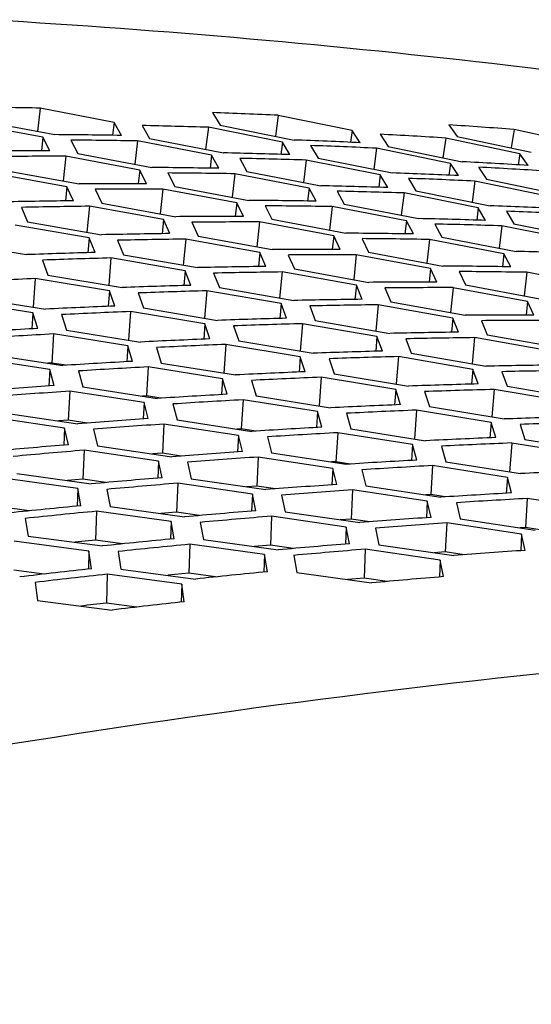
# Model space of a CAD drawing. Header units: millimetres. Extents: x 0 to 420, y 0 to 297.
# Tile 464 of 502: x 353.8 to 355.53, y 249.34 to 252.66. Entities that reach past the tile are written whole.
import ezdxf

# ---------------------------------------------------------------- set-up
doc = ezdxf.new("R2010")
doc.units = ezdxf.units.MM
doc.header["$LTSCALE"] = 23.1
doc.layers.get('0').update_dxf_attribs({"linetype": 'CONTINUOUS'})

msp = doc.modelspace()

# ---------------------------------------------------------------- linework, layer by layer
at = {"color": 7, "linetype": 'CONTINUOUS'}
for p, q in [((353.8666, 252.3662), (353.8575, 252.2873)), ((354.6708, 252.3416), (354.6611, 252.271)), ((354.116, 252.3179), (354.1108, 252.2741)), ((354.4349, 252.3013), (354.4254, 252.2264)), ((353.875, 252.2676), (353.87, 252.2217)), ((354.9207, 252.2901), (354.9151, 252.2505)), ((355.2374, 252.265), (355.2274, 252.1984)), ((355.468, 252.2938), (355.458, 252.2314)), ((354.1956, 252.2552), (354.1864, 252.1761)), ((354.6848, 252.2514), (354.6793, 252.2097)), ((355.0032, 252.2305), (354.9934, 252.1597)), ((353.9529, 252.2032), (353.9441, 252.12)), ((354.4454, 252.2069), (354.4402, 252.1631)), ((355.4876, 252.2118), (355.4819, 252.1744)), ((354.7656, 252.1903), (354.7561, 252.1152)), ((355.2535, 252.179), (355.2479, 252.1394)), ((354.2027, 252.1566), (354.1978, 252.1108)), ((354.5246, 252.1442), (354.5153, 252.0649)), ((355.0159, 252.1403), (355.0105, 252.0987)), ((353.9567, 252.1004), (353.9521, 252.0526)), ((355.3356, 252.1194), (355.3258, 252.0485)), ((354.2802, 252.0922), (354.2714, 252.0088)), ((354.7749, 252.0959), (354.7697, 252.0521)), ((355.0963, 252.0792), (355.0867, 252.004)), ((354.0325, 252.0344), (354.0242, 251.9467)), ((354.5305, 252.0456), (354.5255, 251.9998)), ((354.8535, 252.0332), (354.8443, 251.9538)), ((355.3471, 252.0293), (355.3416, 251.9876)), ((354.2827, 251.9894), (354.2781, 251.9416)), ((354.6074, 251.9813), (354.5986, 251.8976)), ((355.1043, 251.9849), (355.0991, 251.9411)), ((355.4269, 251.9682), (355.4173, 251.8928)), ((354.8582, 251.9346), (354.8532, 251.8888)), ((354.0318, 251.9273), (354.0274, 251.8775)), ((354.358, 251.9234), (354.3497, 251.8356)), ((355.1825, 251.9222), (355.1732, 251.8426)), ((354.6088, 251.8784), (354.6041, 251.8306)), ((354.9347, 251.8703), (354.9258, 251.7865)), ((355.4338, 251.8739), (355.4285, 251.8301)), ((354.1054, 251.8596), (354.0977, 251.7675)), ((354.3561, 251.8163), (354.3517, 251.7665)), ((354.6836, 251.8124), (354.6752, 251.7244)), ((355.1859, 251.8236), (355.181, 251.7778)), ((355.5115, 251.8112), (355.5022, 251.7314)), ((353.8496, 251.7899), (353.8426, 251.6935)), ((354.9348, 251.7674), (354.9301, 251.7196)), ((354.1002, 251.7481), (354.0962, 251.6964)), ((354.4292, 251.7486), (354.4215, 251.6563)), ((355.2619, 251.7593), (355.2531, 251.6753)), ((354.6804, 251.7053), (354.676, 251.6555)), ((355.0091, 251.7014), (355.0008, 251.6132)), ((355.5137, 251.7127), (355.5087, 251.6668)), ((353.8412, 251.674), (353.8377, 251.6203)), ((354.1717, 251.6788), (354.1647, 251.5822)), ((354.4227, 251.6371), (354.4188, 251.5853)), ((354.753, 251.6376), (354.7453, 251.5451)), ((355.2608, 251.6565), (355.2561, 251.6086)), ((353.911, 251.6029), (353.905, 251.5047)), ((354.4938, 251.5677), (354.4867, 251.471)), ((355.0046, 251.5943), (355.0003, 251.5444)), ((355.3346, 251.5905), (355.3263, 251.502)), ((354.162, 251.5628), (354.1585, 251.5092)), ((353.905, 251.5047), (353.8925, 251.504)), ((353.9535, 251.497), (353.905, 251.5047)), ((354.7453, 251.526), (354.7414, 251.4743)), ((355.0768, 251.5266), (355.0691, 251.4339)), ((353.8982, 251.4825), (353.8952, 251.427)), ((354.2314, 251.4917), (354.2253, 251.3936)), ((355.3289, 251.4832), (355.3246, 251.4334)), ((354.4828, 251.4517), (354.4793, 251.398)), ((354.8159, 251.4566), (354.8088, 251.3597)), ((353.966, 251.4097), (353.961, 251.3116)), ((355.0679, 251.415), (355.0639, 251.3632)), ((355.4007, 251.4155), (355.3929, 251.3226)), ((354.2253, 251.3936), (354.2118, 251.3928)), ((354.2173, 251.3713), (354.2143, 251.3157)), ((354.2739, 251.3859), (354.2253, 251.3936)), ((354.5517, 251.3806), (354.5457, 251.2824)), ((354.8037, 251.3406), (354.8002, 251.2869)), ((355.1379, 251.3455), (355.1309, 251.2484)), ((353.961, 251.3116), (353.928, 251.3093)), ((354.0244, 251.3019), (353.961, 251.3116)), ((355.3904, 251.3039), (355.3865, 251.2521)), ((353.9487, 251.2847), (353.9462, 251.2273)), ((354.2846, 251.2984), (354.2796, 251.2003)), ((354.5457, 251.2824), (354.531, 251.2816)), ((354.5943, 251.2747), (354.5457, 251.2824)), ((354.8721, 251.2694), (354.866, 251.1712)), ((354.5364, 251.26), (354.5334, 251.2045)), ((355.46, 251.2344), (355.4529, 251.1362)), ((354.0144, 251.21), (354.0105, 251.112)), ((354.2796, 251.2003), (354.2455, 251.1979)), ((354.3431, 251.1906), (354.2796, 251.2003)), ((355.1245, 251.2294), (355.121, 251.1757)), ((354.266, 251.1733), (354.2636, 251.116)), ((354.6032, 251.1871), (354.5982, 251.089)), ((354.866, 251.1712), (354.8503, 251.1704)), ((354.9147, 251.1635), (354.866, 251.1712)), ((354.8554, 251.1488), (354.8525, 251.0932)), ((355.1924, 251.1582), (355.1864, 251.0601)), ((354.0105, 251.112), (353.9584, 251.1077)), ((354.0878, 251.1008), (354.0105, 251.112)), ((355.4453, 251.1183), (355.4418, 251.0646)), ((353.9928, 251.0804), (353.9909, 251.0213)), ((354.3313, 251.0986), (354.3274, 251.0006)), ((354.5982, 251.089), (354.563, 251.0866)), ((354.6618, 251.0794), (354.5982, 251.089)), ((354.9218, 251.0758), (354.9168, 250.9777)), ((354.5834, 251.062), (354.5809, 251.0046)), ((355.1864, 251.0601), (355.1696, 251.0591)), ((355.1745, 251.0375), (355.1715, 250.982)), ((355.2351, 251.0524), (355.1864, 251.0601)), ((355.5128, 251.0471), (355.5067, 250.9489)), ((353.8285, 251.0051), (353.7385, 251.0176)), ((354.0564, 251.0039), (354.0536, 250.906)), ((354.3274, 251.0006), (354.2741, 250.9962)), ((354.3274, 251.0006), (354.2741, 250.9962)), ((354.4048, 250.9894), (354.3274, 251.0006)), ((354.3084, 250.9689), (354.3065, 250.9098)), ((354.6481, 250.9872), (354.6442, 250.8892)), ((354.9168, 250.9777), (354.8805, 250.9752)), ((354.9805, 250.9681), (354.9168, 250.9777)), ((354.9007, 250.9506), (354.8983, 250.8932)), ((355.2404, 250.9646), (355.2354, 250.8665)), ((355.5067, 250.9489), (355.4889, 250.9479)), ((355.5556, 250.9412), (355.5067, 250.9489)), ((354.0536, 250.906), (353.9835, 250.8992)), ((354.1438, 250.8935), (354.0536, 250.906)), ((355.4936, 250.9263), (355.4906, 250.8708)), ((354.0305, 250.8696), (354.0292, 250.8087)), ((354.3715, 250.8924), (354.3687, 250.7945)), ((354.6442, 250.8892), (354.5898, 250.8846)), ((354.6442, 250.8892), (354.5898, 250.8847)), ((354.7218, 250.878), (354.6442, 250.8892)), ((354.965, 250.8758), (354.9611, 250.7778)), ((354.624, 250.8574), (354.6221, 250.7982)), ((355.2354, 250.8665), (355.198, 250.8639)), ((355.2181, 250.8392), (355.2156, 250.7819)), ((355.2992, 250.8568), (355.2354, 250.8665)), ((353.879, 250.7917), (353.777, 250.8052)), ((354.0921, 250.7913), (354.0904, 250.6935)), ((354.3687, 250.7945), (354.2974, 250.7875)), ((354.4591, 250.782), (354.3687, 250.7945)), ((354.9611, 250.7778), (354.9056, 250.7731)), ((354.9611, 250.7778), (354.9056, 250.7732)), ((355.0388, 250.7666), (354.9611, 250.7778)), ((354.3444, 250.7579), (354.3431, 250.697)), ((354.1926, 250.68), (354.0904, 250.6935))]:
    msp.add_line(p, q, dxfattribs=at)
at = {"color": 3, "linetype": 'CONTINUOUS'}
for p, q in [((354.116, 252.3179), (353.8666, 252.3662)), ((354.4481, 252.3508), (354.4745, 252.3084)), ((354.9207, 252.2901), (354.6708, 252.3416)), ((353.875, 252.2676), (353.6257, 252.3142)), ((353.6661, 252.3233), (353.9154, 252.2764)), ((354.1408, 252.2737), (354.116, 252.3179)), ((354.2108, 252.3072), (354.2357, 252.2633)), ((354.6848, 252.2514), (354.4349, 252.3013)), ((354.4745, 252.3084), (354.7243, 252.2582)), ((355.2473, 252.3094), (355.276, 252.2702)), ((353.8984, 252.2217), (353.875, 252.2676)), ((354.9478, 252.2491), (354.9207, 252.2901)), ((355.0152, 252.2775), (355.0425, 252.2367)), ((355.4876, 252.2118), (355.2374, 252.265)), ((355.276, 252.2702), (355.5263, 252.2167)), ((355.7182, 252.2389), (355.468, 252.2938)), ((353.9701, 252.2579), (353.9936, 252.2123)), ((354.4454, 252.2069), (354.1956, 252.2552)), ((354.2357, 252.2633), (354.4856, 252.2147)), ((354.7105, 252.2088), (354.6848, 252.2514)), ((354.7796, 252.2397), (354.8054, 252.1974)), ((355.2535, 252.179), (355.0032, 252.2305)), ((355.0425, 252.2367), (355.2928, 252.1848)), ((354.2027, 252.1566), (353.9529, 252.2032)), ((353.9936, 252.2123), (354.2434, 252.1654)), ((354.4697, 252.1627), (354.4454, 252.2069)), ((354.8054, 252.1974), (355.0558, 252.1472)), ((355.5157, 252.1724), (355.4876, 252.2118)), ((354.5405, 252.1962), (354.565, 252.1523)), ((355.0159, 252.1403), (354.7656, 252.1903)), ((355.2802, 252.138), (355.2535, 252.179)), ((355.3483, 252.1663), (355.3751, 252.1256)), ((353.9567, 252.1004), (353.707, 252.1454)), ((353.7482, 252.1554), (353.998, 252.1102)), ((354.2256, 252.1107), (354.2027, 252.1566)), ((354.2981, 252.1469), (354.3211, 252.1013)), ((354.7749, 252.0959), (354.5246, 252.1442)), ((354.565, 252.1523), (354.8153, 252.1037)), ((355.0412, 252.0977), (355.0159, 252.1403)), ((353.9782, 252.0529), (353.9567, 252.1004)), ((354.3211, 252.1013), (354.5714, 252.0544)), ((355.111, 252.1287), (355.1364, 252.0863)), ((355.5863, 252.0679), (355.3356, 252.1194)), ((355.3751, 252.1256), (355.6259, 252.0737)), ((354.0523, 252.0917), (354.074, 252.0445)), ((354.5305, 252.0456), (354.2802, 252.0922)), ((354.7987, 252.0517), (354.7749, 252.0959)), ((354.8702, 252.0852), (354.8942, 252.0413)), ((355.3471, 252.0293), (355.0963, 252.0792)), ((355.1364, 252.0863), (355.3872, 252.0361)), ((354.2827, 251.9894), (354.0325, 252.0344)), ((354.074, 252.0445), (354.3243, 251.9992)), ((354.5529, 251.9998), (354.5305, 252.0456)), ((354.6261, 252.0359), (354.6487, 251.9903)), ((355.1043, 251.9849), (354.8535, 252.0332)), ((354.8942, 252.0413), (355.145, 251.9927)), ((353.8033, 252.0306), (353.8236, 251.9817)), ((355.3718, 251.9867), (355.3471, 252.0293)), ((355.4424, 252.0176), (355.4673, 251.9753)), ((354.0318, 251.9273), (353.7816, 251.9707)), ((353.8236, 251.9817), (354.0738, 251.9381)), ((354.3038, 251.9419), (354.2827, 251.9894)), ((354.3786, 251.9807), (354.3998, 251.9335)), ((354.8582, 251.9346), (354.6074, 251.9813)), ((354.6487, 251.9903), (354.8994, 251.9434)), ((355.1277, 251.9407), (355.1043, 251.9849)), ((355.2, 251.9742), (355.2235, 251.9303)), ((355.6782, 251.9182), (355.4269, 251.9682)), ((355.4673, 251.9753), (355.7186, 251.9251)), ((354.3998, 251.9335), (354.6506, 251.8882)), ((354.8801, 251.8888), (354.8582, 251.9346)), ((353.5701, 251.913), (353.8202, 251.871)), ((354.0514, 251.8781), (354.0318, 251.9273)), ((354.1279, 251.9196), (354.1477, 251.8707)), ((354.6088, 251.8784), (354.358, 251.9234)), ((354.9541, 251.9249), (354.9762, 251.8793)), ((355.4338, 251.8739), (355.1825, 251.9222)), ((355.2235, 251.9303), (355.4747, 251.8817)), ((354.1477, 251.8707), (354.3984, 251.8271)), ((354.6293, 251.8309), (354.6088, 251.8784)), ((354.7049, 251.8697), (354.7257, 251.8225)), ((355.1859, 251.8236), (354.9347, 251.8703)), ((354.9762, 251.8793), (355.2275, 251.8324)), ((355.4566, 251.8297), (355.4338, 251.8739)), ((353.874, 251.8525), (353.8925, 251.8019)), ((354.3561, 251.8163), (354.1054, 251.8596)), ((353.8925, 251.8019), (354.143, 251.7599)), ((354.3752, 251.7671), (354.3561, 251.8163)), ((354.4525, 251.8086), (354.4718, 251.7597)), ((354.9348, 251.7674), (354.6836, 251.8124)), ((354.7257, 251.8225), (354.9769, 251.7772)), ((355.2074, 251.7778), (355.1859, 251.8236)), ((355.2821, 251.8139), (355.3038, 251.7684)), ((355.7632, 251.7629), (355.5115, 251.8112)), ((354.1002, 251.7481), (353.8496, 251.7899)), ((354.9549, 251.7199), (354.9348, 251.7674)), ((355.3038, 251.7684), (355.5555, 251.7215)), ((354.118, 251.6973), (354.1002, 251.7481)), ((354.1969, 251.7414), (354.2148, 251.6908)), ((354.6804, 251.7053), (354.4292, 251.7486)), ((354.4718, 251.7597), (354.723, 251.716)), ((355.0312, 251.7587), (355.0515, 251.7115)), ((355.5137, 251.7127), (355.2619, 251.7593)), ((353.8412, 251.674), (353.5907, 251.7141)), ((353.6341, 251.7271), (353.8845, 251.6868)), ((354.6991, 251.6561), (354.6804, 251.7053)), ((355.2608, 251.6565), (355.0091, 251.7014)), ((355.0515, 251.7115), (355.3032, 251.6662)), ((355.5347, 251.6668), (355.5137, 251.7127)), ((353.8576, 251.6214), (353.8412, 251.674)), ((353.9381, 251.6682), (353.9547, 251.616)), ((354.4227, 251.6371), (354.1717, 251.6788)), ((354.2148, 251.6908), (354.4659, 251.6489)), ((354.7771, 251.6975), (354.7959, 251.6486)), ((354.4401, 251.5862), (354.4227, 251.6371)), ((355.0046, 251.5943), (354.753, 251.6376)), ((354.7959, 251.6486), (355.0476, 251.605)), ((355.2804, 251.609), (355.2608, 251.6565)), ((355.3575, 251.6478), (355.3773, 251.6005)), ((354.162, 251.5628), (353.911, 251.6029)), ((353.9547, 251.616), (354.2057, 251.5756)), ((354.5197, 251.6304), (354.5372, 251.5798)), ((355.3773, 251.6005), (355.6295, 251.5553)), ((354.7453, 251.526), (354.4938, 251.5677)), ((354.5372, 251.5798), (354.7887, 251.5378)), ((355.0229, 251.5451), (355.0046, 251.5943)), ((355.1017, 251.5865), (355.12, 251.5376)), ((355.5868, 251.5455), (355.3346, 251.5905)), ((353.6915, 251.535), (353.9424, 251.4963)), ((354.178, 251.5103), (354.162, 251.5628)), ((354.2592, 251.5571), (354.2753, 251.5048)), ((355.12, 251.5376), (355.3721, 251.494)), ((353.8982, 251.4825), (353.6473, 251.5209)), ((354.2753, 251.5048), (354.5268, 251.4645)), ((354.7622, 251.4751), (354.7453, 251.526)), ((354.8426, 251.5193), (354.8596, 251.4687)), ((355.3289, 251.4832), (355.0768, 251.5266)), ((353.9129, 251.4282), (353.8982, 251.4825)), ((353.9956, 251.4778), (354.0104, 251.4238)), ((354.4828, 251.4517), (354.2314, 251.4917)), ((354.8596, 251.4687), (355.1116, 251.4268)), ((355.3467, 251.434), (355.3289, 251.4832)), ((355.4262, 251.4755), (355.4441, 251.4266)), ((354.4983, 251.3991), (354.4828, 251.4517)), ((354.5803, 251.446), (354.596, 251.3937)), ((355.0679, 251.415), (354.8159, 251.4566)), ((354.2173, 251.3713), (353.966, 251.4097)), ((354.0104, 251.4238), (354.2617, 251.3851)), ((355.0843, 251.364), (355.0679, 251.415)), ((355.1654, 251.4082), (355.1819, 251.3576)), ((355.6532, 251.3722), (355.4007, 251.4155)), ((355.4441, 251.4266), (355.6967, 251.383)), ((354.2315, 251.3169), (354.2173, 251.3713)), ((354.315, 251.3666), (354.3293, 251.3125)), ((354.8037, 251.3406), (354.5517, 251.3806)), ((354.596, 251.3937), (354.8479, 251.3534)), ((353.7425, 251.3366), (353.9937, 251.2996)), ((354.8187, 251.2879), (354.8037, 251.3406)), ((354.9014, 251.3349), (354.9166, 251.2825)), ((355.3904, 251.3039), (355.1379, 251.3455)), ((355.1819, 251.3576), (355.4345, 251.3157)), ((353.9487, 251.2847), (353.6975, 251.3214)), ((354.3293, 251.3125), (354.5811, 251.2739)), ((355.4063, 251.253), (355.3904, 251.3039)), ((353.9616, 251.2286), (353.9487, 251.2847)), ((354.0466, 251.281), (354.0596, 251.2252)), ((354.5364, 251.26), (354.2846, 251.2984)), ((355.1245, 251.2294), (354.8721, 251.2694)), ((354.9166, 251.2825), (355.169, 251.2423)), ((355.4883, 251.2972), (355.5043, 251.2466)), ((354.5501, 251.2057), (354.5364, 251.26)), ((354.6343, 251.2553), (354.6482, 251.2013)), ((355.713, 251.1928), (355.46, 251.2344)), ((355.5043, 251.2466), (355.7573, 251.2047)), ((354.266, 251.1733), (354.0144, 251.21)), ((354.0596, 251.2252), (354.3113, 251.1882)), ((354.6482, 251.2013), (354.9005, 251.1627)), ((355.139, 251.1768), (355.1245, 251.2294)), ((355.2225, 251.2237), (355.2372, 251.1714)), ((354.2785, 251.1172), (354.266, 251.1733)), ((354.3642, 251.1697), (354.3768, 251.1138)), ((354.8554, 251.1488), (354.6032, 251.1871)), ((355.2372, 251.1714), (355.4901, 251.1311)), ((354.8687, 251.0944), (354.8554, 251.1488)), ((354.9537, 251.1441), (354.9671, 251.09)), ((355.4453, 251.1183), (355.1924, 251.1582)), ((353.9928, 251.0804), (353.7413, 251.1155)), ((353.787, 251.1317), (354.0385, 251.0963)), ((354.3768, 251.1138), (354.6289, 251.0769)), ((355.4594, 251.0656), (355.4453, 251.1183)), ((354.0039, 251.0225), (353.9928, 251.0804)), ((354.0912, 251.0778), (354.1024, 251.0202)), ((354.5834, 251.062), (354.3313, 251.0986)), ((355.1745, 251.0375), (354.9218, 251.0758)), ((354.9671, 251.09), (355.2199, 251.0514)), ((354.5953, 251.0058), (354.5834, 251.062)), ((354.6819, 251.0583), (354.6939, 251.0024)), ((355.1873, 250.9831), (355.1745, 251.0375)), ((355.2731, 251.0329), (355.286, 250.9787)), ((355.7661, 251.0071), (355.5128, 251.0471)), ((354.3084, 250.9689), (354.0564, 251.0039)), ((354.1024, 251.0202), (354.3544, 250.9849)), ((354.6939, 251.0024), (354.9466, 250.9655)), ((353.8152, 250.9797), (353.8252, 250.9203)), ((354.319, 250.911), (354.3084, 250.9689)), ((354.9007, 250.9506), (354.6481, 250.9872)), ((355.286, 250.9787), (355.5393, 250.9402)), ((354.4071, 250.9663), (354.4178, 250.9086)), ((354.9122, 250.8944), (354.9007, 250.9506)), ((354.9995, 250.947), (355.0111, 250.891)), ((355.4936, 250.9263), (355.2404, 250.9646)), ((354.0305, 250.8696), (353.7787, 250.903)), ((353.8252, 250.9203), (354.077, 250.8866)), ((354.4178, 250.9086), (354.6703, 250.8734)), ((355.5059, 250.8718), (355.4936, 250.9263)), ((354.0399, 250.8099), (354.0305, 250.8696)), ((354.1294, 250.868), (354.1389, 250.8086)), ((354.624, 250.8574), (354.3715, 250.8924)), ((355.2181, 250.8392), (354.965, 250.8758)), ((355.0111, 250.891), (355.2642, 250.8542)), ((354.6341, 250.7994), (354.624, 250.8574)), ((354.723, 250.8548), (354.7332, 250.7971)), ((355.229, 250.783), (355.2181, 250.8392)), ((354.1389, 250.8086), (354.3912, 250.7749)), ((354.3444, 250.7579), (354.0921, 250.7913)), ((354.7332, 250.7971), (354.9862, 250.7619)), ((353.8489, 250.7634), (353.8571, 250.7022)), ((354.3532, 250.6981), (354.3444, 250.7579)), ((353.8571, 250.7022), (354.1092, 250.6702))]:
    msp.add_line(p, q, dxfattribs=at)
for centre, radius, start, end in [((353.4216, 224.4305), 27.9392, 89.08737, 89.54795), ((353.4382, 225.0594), 27.3101, 87.41308, 87.8807), ((353.5912, 224.6338), 27.6803, 88.2534, 88.7175), ((353.472, 225.6653), 26.7032, 85.71339, 86.18807), ((353.6942, 224.2395), 28.0377, 89.08737, 89.54795), ((353.6166, 225.2528), 27.0608, 86.56641, 87.03756), ((353.7487, 224.2013), 28.0574, 89.08737, 89.54795), ((353.7108, 224.8707), 27.4063, 87.41308, 87.8807), ((353.7654, 224.8329), 27.4255, 87.41308, 87.8807), ((353.8562, 223.8006), 28.4211, 89.91501, 90.37207), ((353.9107, 223.7622), 28.441, 89.91501, 90.37207), ((353.8638, 224.444), 27.7777, 88.2534, 88.7175), ((354.0213, 224.0104), 28.1558, 89.08737, 89.54795), ((353.9184, 224.406), 27.7972, 88.2534, 88.7175), ((353.8893, 225.0651), 27.156, 86.56641, 87.03756), ((353.9439, 225.0276), 27.175, 86.56641, 87.03756), ((354.0758, 223.9722), 28.1755, 89.08737, 89.54795), ((354.038, 224.6442), 27.5218, 87.41308, 87.8807), ((354.1833, 223.5701), 28.5406, 89.91501, 90.37207), ((354.1909, 224.2162), 27.8945, 88.2534, 88.7175), ((354.0925, 224.6065), 27.541, 87.41308, 87.8807), ((354.2378, 223.5317), 28.5605, 89.91501, 90.37207), ((354.2455, 224.1782), 27.914, 88.2534, 88.7175), ((354.35, 223.1234), 28.9319, 90.73633, 91.1899), ((354.4046, 223.0848), 28.952, 90.73633, 91.1899), ((354.3484, 223.7813), 28.274, 89.08737, 89.54795), ((354.4029, 223.7431), 28.2937, 89.08737, 89.54795), ((354.3651, 224.4178), 27.6373, 87.41308, 87.8807), ((354.5104, 223.3397), 28.6601, 89.91501, 90.37207), ((354.4197, 224.38), 27.6565, 87.41308, 87.8807), ((354.5649, 223.3012), 28.6801, 89.91501, 90.37207), ((354.5181, 223.9884), 28.0113, 88.2534, 88.7175), ((354.5726, 223.9505), 28.0308, 88.2534, 88.7175), ((354.6771, 222.8916), 29.0528, 90.73633, 91.1899), ((354.6754, 223.5522), 28.3921, 89.08737, 89.54795), ((354.7317, 222.8529), 29.0729, 90.73633, 91.1899), ((354.73, 223.514), 28.4118, 89.08737, 89.54795), ((354.8488, 222.4372), 29.4517, 91.55136, 92.00145), ((354.8374, 223.1092), 28.7796, 89.91501, 90.37207), ((354.892, 223.0708), 28.7996, 89.91501, 90.37207), ((354.8452, 223.7606), 28.1281, 88.2534, 88.7175), ((354.9033, 222.3983), 29.4721, 91.55136, 92.00145), ((355.0025, 223.323), 28.5103, 89.08737, 89.54795), ((355.0042, 222.6597), 29.1737, 90.73633, 91.1899), ((355.0587, 222.621), 29.1938, 90.73633, 91.1899), ((355.057, 223.2848), 28.53, 89.08737, 89.54795), ((355.08, 221.9378), 29.8774, 92.36013, 92.80676), ((355.1759, 222.2039), 29.574, 91.55136, 92.00145), ((355.1645, 222.8787), 28.8992, 89.91501, 90.37207), ((355.2304, 222.1651), 29.5944, 91.55136, 92.00145), ((355.219, 222.8403), 28.9191, 89.91501, 90.37207), ((355.3313, 222.4278), 29.2946, 90.73633, 91.1899), ((355.3858, 222.3892), 29.3147, 90.73633, 91.1899), ((355.3526, 221.7422), 29.9805, 92.36013, 92.80676), ((355.4071, 221.7031), 30.0011, 92.36013, 92.80676), ((355.4916, 222.6482), 29.0187, 89.91501, 90.37207), ((355.503, 221.9707), 29.6963, 91.55136, 92.00145), ((355.5576, 221.9318), 29.7167, 91.55136, 92.00145), ((355.5461, 222.6098), 29.0386, 89.91501, 90.37207), ((355.5345, 221.2747), 30.393, 93.16268, 93.60586), ((355.589, 221.2353), 30.4139, 93.16268, 93.60586), ((355.6584, 222.1959), 29.4154, 90.73633, 91.1899), ((355.6798, 221.5075), 30.1043, 92.36013, 92.80676), ((355.7343, 221.4684), 30.1249, 92.36013, 92.80676), ((355.7129, 222.1573), 29.4356, 90.73633, 91.1899), ((355.8302, 221.7374), 29.8186, 91.55136, 92.00145), ((355.8617, 221.0385), 30.5182, 93.16268, 93.60586), ((355.8847, 221.6985), 29.839, 91.55136, 92.00145), ((355.9163, 220.9992), 30.5391, 93.16268, 93.60586), ((356.007, 221.2728), 30.228, 92.36013, 92.80676), ((355.9855, 221.9641), 29.5363, 90.73633, 91.1899), ((356.04, 221.9254), 29.5565, 90.73633, 91.1899), ((356.0615, 221.2337), 30.2486, 92.36013, 92.80676), ((356.1573, 221.5041), 29.9409, 91.55136, 92.00145), ((356.0489, 220.5641), 30.938, 93.95904, 94.39881), ((356.1035, 220.5245), 30.9591, 93.95904, 94.39881), ((356.189, 220.8024), 30.6434, 93.16268, 93.60586), ((356.2118, 221.4652), 29.9613, 91.55136, 92.00145), ((356.2435, 220.763), 30.6642, 93.16268, 93.60586), ((356.3342, 221.0381), 30.3517, 92.36013, 92.80676), ((356.3887, 220.999), 30.3723, 92.36013, 92.80676), ((356.3763, 220.3265), 31.0646, 93.95904, 94.39881), ((356.4844, 221.2708), 30.0632, 91.55136, 92.00145), ((356.5389, 221.232), 30.0836, 91.55136, 92.00145), ((356.4308, 220.2869), 31.0857, 93.95904, 94.39881), ((356.5162, 220.5662), 30.7685, 93.16268, 93.60586), ((356.5708, 220.5269), 30.7894, 93.16268, 93.60586), ((356.6613, 220.8034), 30.4754, 92.36013, 92.80676), ((356.7159, 220.7643), 30.4961, 92.36013, 92.80676), ((356.5689, 219.8453), 31.4915, 94.74926, 95.18563), ((356.6235, 219.8054), 31.5128, 94.74926, 95.18563), ((356.7036, 220.0889), 31.1912, 93.95904, 94.39881), ((356.7582, 220.0493), 31.2123, 93.95904, 94.39881), ((356.8435, 220.3301), 30.8937, 93.16268, 93.60586), ((356.898, 220.2907), 30.9146, 93.16268, 93.60586), ((356.9885, 220.5687), 30.5992, 92.36013, 92.80676), ((356.8964, 219.6062), 31.6196, 94.74926, 95.18563), ((356.951, 219.5664), 31.6409, 94.74926, 95.18563), ((357.031, 219.8513), 31.3179, 93.95904, 94.39881), ((357.0855, 219.8117), 31.339, 93.95904, 94.39881), ((357.1707, 220.094), 31.0189, 93.16268, 93.60586), ((357.2253, 220.0546), 31.0397, 93.16268, 93.60586), ((357.0947, 219.1186), 32.0533, 95.53338, 95.9664), ((357.1493, 219.0785), 32.0749, 95.53338, 95.9664), ((357.2239, 219.3671), 31.7477, 94.74926, 95.18563), ((357.2785, 219.3273), 31.769, 94.74926, 95.18563), ((357.3583, 219.6137), 31.4445, 93.95904, 94.39881), ((357.4129, 219.5741), 31.4656, 93.95904, 94.39881), ((357.4223, 218.878), 32.183, 95.53338, 95.9664), ((357.4769, 218.8379), 32.2046, 95.53338, 95.9664), ((357.5513, 219.128), 31.8758, 94.74926, 95.18563), ((357.6059, 219.0882), 31.8971, 94.74926, 95.18563), ((357.6857, 219.376), 31.5711, 93.95904, 94.39881), ((357.6263, 218.3841), 32.6235, 96.31147, 96.74115), ((357.6809, 218.3438), 32.6453, 96.31147, 96.74115), ((357.7499, 218.6374), 32.3126, 95.53338, 95.9664), ((357.8788, 218.889), 32.0039, 94.74926, 95.18563), ((357.954, 218.1421), 32.7546, 96.31147, 96.74115)]:
    msp.add_arc(centre, radius, start, end, dxfattribs=at)
at = {"color": 7, "linetype": 'CONTINUOUS'}
msp.add_arc((357.6627, 218.3937), 32.4967, 96.31127, 96.4659, dxfattribs=at)
at = {"color": 3, "linetype": 'CONTINUOUS'}
msp.add_open_spline([(353.7004, 252.6648), (354.2839, 252.6302), (356.5213, 252.4352), (358.7402, 251.9794), (360.3215, 251.4699)], degree=3, knots=[0, 0, 0, 0, 0.260275, 1, 1, 1, 1], dxfattribs=at)
at = {"color": 7, "linetype": 'CONTINUOUS'}
msp.add_open_spline([(349.424, 249.2423), (349.9541, 249.3952), (352.0449, 249.95), (354.1854, 250.3216), (355.7889, 250.48)], degree=3, knots=[0, 0, 0, 0, 0.255082, 1, 1, 1, 1], dxfattribs=at)

doc.saveas('drawing.dxf')
